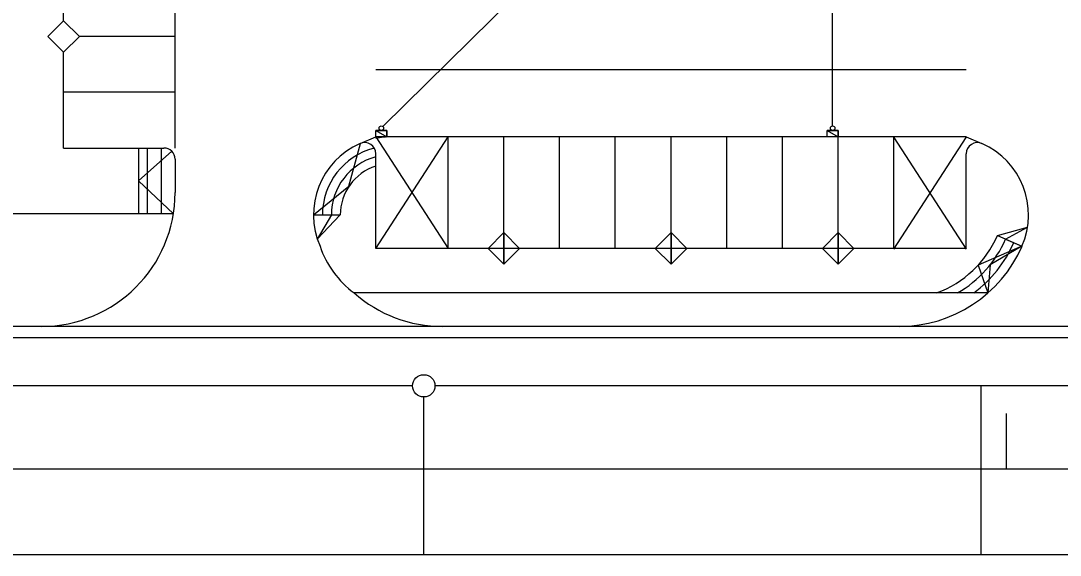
# Model space of a CAD drawing. Extents: x -264205 to -263659, y -1242401 to -1242060.
# Drawn here: x -263971.99 to -263925.37, y -1242311.74 to -1242287.78 of the extents above; entities that cross this region are included whole.
import ezdxf

# ---------------------------------------------------------------- set-up
doc = ezdxf.new("R2010")
doc.units = 0
for name, color, linetype in [('OBRUBNIKY_KOMUNIKACIE_PROJEKT', 7, 'Continuous'), ('RAM_NA_TLAC_12xA4_1-250', 7, 'Continuous'), ('SITUACIA_DSP_2D', 7, 'Continuous'), ('TDZ_VODOROVNE_PROJEKT', 7, 'Continuous')]:
    doc.layers.add(name, color=color, linetype=linetype)

msp = doc.modelspace()

# ---------------------------------------------------------------- linework, layer by layer
at = {"layer": 'OBRUBNIKY_KOMUNIKACIE_PROJEKT'}
for p, q in [((-263965.068, -1242293.482), (-263965.068, -1242270.982)), ((-263970.068, -1242287.775), (-263970.068, -1242281.649)), ((-263970.775, -1242288.482), (-263970.068, -1242287.775)), ((-263970.068, -1242287.775), (-263969.361, -1242288.482)), ((-263970.068, -1242289.189), (-263970.775, -1242288.482)), ((-263969.361, -1242288.482), (-263970.068, -1242289.189)), ((-263970.068, -1242293.482), (-263970.068, -1242289.189)), ((-263956.769, -1242293.279), (-263956.068, -1242292.982)), ((-263929.58, -1242292.982), (-263956.068, -1242292.982)), ((-263929.58, -1242292.982), (-263928.879, -1242293.279)), ((-263970.068, -1242293.482), (-263965.568, -1242293.482)), ((-263966.714, -1242293.482), (-263966.714, -1242296.432)), ((-263965.214, -1242293.629), (-263966.714, -1242294.957)), ((-263957.268, -1242295.199), (-263956.756, -1242293.273)), ((-263965.068, -1242293.982), (-263965.068, -1242295.482)), ((-263956.068, -1242297.982), (-263956.068, -1242293.737)), ((-263929.58, -1242297.982), (-263929.58, -1242293.737)), ((-263966.714, -1242294.957), (-263965.143, -1242296.432)), ((-263958.859, -1242296.482), (-263957.268, -1242295.199)), ((-263965.143, -1242296.432), (-264120.018, -1242296.432)), ((-263958.859, -1242296.482), (-263957.659, -1242296.482)), ((-263957.659, -1242296.482), (-263958.688, -1242297.562)), ((-263950.324, -1242297.275), (-263951.031, -1242297.982)), ((-263949.617, -1242297.982), (-263950.324, -1242297.275)), ((-263950.324, -1242297.275), (-263950.324, -1242298.689)), ((-263950.324, -1242298.689), (-263950.324, -1242297.275)), ((-263942.824, -1242297.275), (-263943.531, -1242297.982)), ((-263942.117, -1242297.982), (-263942.824, -1242297.275)), ((-263942.824, -1242297.275), (-263942.824, -1242298.689)), ((-263942.824, -1242298.689), (-263942.824, -1242297.275)), ((-263935.324, -1242297.275), (-263936.031, -1242297.982)), ((-263934.617, -1242297.982), (-263935.324, -1242297.275)), ((-263935.324, -1242297.275), (-263935.324, -1242298.689)), ((-263935.324, -1242298.689), (-263935.324, -1242297.275)), ((-263928.181, -1242297.402), (-263926.833, -1242297.035)), ((-263928.181, -1242297.402), (-263927.081, -1242297.882)), ((-263927.081, -1242297.882), (-263929.046, -1242298.73)), ((-263929.58, -1242297.982), (-263956.068, -1242297.982)), ((-263951.031, -1242297.982), (-263950.324, -1242298.689)), ((-263950.324, -1242298.689), (-263949.617, -1242297.982)), ((-263943.531, -1242297.982), (-263942.824, -1242298.689)), ((-263942.824, -1242298.689), (-263942.117, -1242297.982)), ((-263936.031, -1242297.982), (-263935.324, -1242298.689)), ((-263935.324, -1242298.689), (-263934.617, -1242297.982)), ((-263929.046, -1242298.73), (-263928.612, -1242299.982)), ((-263928.612, -1242299.982), (-263957.036, -1242299.982)), ((-263971.068, -1242301.482), (-264112.961, -1242301.482)), ((-263932.58, -1242301.482), (-263953.068, -1242301.482))]:
    msp.add_line(p, q, dxfattribs=at)
for centre, radius, start, end in [((-263956.568, -1242293.737), 0.5, 0, 113.7599), ((-263929.08, -1242293.737), 0.5, 66.2401, 180), ((-263965.568, -1242293.982), 0.5, 0, 90), ((-263955.359, -1242296.482), 3.5, 113.7599, 203.5782), ((-263930.289, -1242296.482), 3.5, 336.4218, 66.2401), ((-263955.359, -1242296.482), 2.3, 107.9469, 180), ((-263971.068, -1242295.482), 6, 270, 0), ((-263932.58, -1242295.482), 4.8, 290.3641, 336.4218), ((-263954.444, -1242296.485), 4.353, 198.7173, 233.4513), ((-263932.58, -1242295.482), 6, 270, 336.4218), ((-263953.068, -1242295.482), 6, 228.5904, 270)]:
    msp.add_arc(centre, radius, start, end, dxfattribs=at)
at = {"layer": 'RAM_NA_TLAC_12xA4_1-250'}
msp.add_line((-263927.79, -1242305.386), (-263927.79, -1242307.886), dxfattribs=at)
msp.add_lwpolyline([(-263980.29, -1242085.136), (-263770.29, -1242085.136), (-263770.29, -1242307.886), (-263980.29, -1242307.886)], close=True, dxfattribs=at)
at = {"layer": 'SITUACIA_DSP_2D'}
for p, q in [((-263955.747, -1242292.522), (-263947.464, -1242284.334)), ((-263935.574, -1242292.492), (-263935.574, -1242284.343)), ((-263970.775, -1242288.482), (-263970.068, -1242287.775)), ((-263970.068, -1242287.775), (-263969.361, -1242288.482)), ((-263970.068, -1242289.189), (-263970.775, -1242288.482)), ((-263969.361, -1242288.482), (-263970.068, -1242289.189)), ((-263970.068, -1242293.482), (-263970.068, -1242289.189)), ((-263956.068, -1242292.692), (-263955.568, -1242292.692)), ((-263956.068, -1242292.982), (-263956.068, -1242292.692)), ((-263956.068, -1242292.692), (-263955.568, -1242292.982)), ((-263956.068, -1242292.692), (-263955.568, -1242292.982)), ((-263955.568, -1242292.692), (-263956.068, -1242292.692)), ((-263955.568, -1242292.692), (-263955.568, -1242292.982)), ((-263955.568, -1242292.982), (-263955.568, -1242292.692)), ((-263935.824, -1242292.692), (-263935.324, -1242292.692)), ((-263935.824, -1242292.982), (-263935.824, -1242292.692)), ((-263935.824, -1242292.692), (-263935.324, -1242292.982)), ((-263935.824, -1242292.692), (-263935.324, -1242292.982)), ((-263935.324, -1242292.692), (-263935.824, -1242292.692)), ((-263935.324, -1242292.692), (-263935.324, -1242292.982)), ((-263935.324, -1242292.982), (-263935.324, -1242292.692)), ((-263955.568, -1242292.982), (-263956.068, -1242292.982)), ((-263935.324, -1242292.982), (-263935.824, -1242292.982)), ((-263970.068, -1242293.482), (-263965.568, -1242293.482)), ((-263966.314, -1242293.482), (-263966.314, -1242296.432)), ((-263965.684, -1242293.482), (-263965.684, -1242296.432)), ((-263965.068, -1242293.982), (-263965.068, -1242295.482)), ((-263956.068, -1242297.982), (-263956.068, -1242293.737)), ((-263929.58, -1242297.982), (-263929.58, -1242293.737)), ((-263965.143, -1242296.432), (-264120.018, -1242296.432)), ((-263958.859, -1242296.482), (-263958.059, -1242296.482)), ((-263958.059, -1242296.482), (-263958.688, -1242297.562)), ((-263950.324, -1242297.275), (-263951.031, -1242297.982)), ((-263949.617, -1242297.982), (-263950.324, -1242297.275)), ((-263942.824, -1242297.275), (-263943.531, -1242297.982)), ((-263942.117, -1242297.982), (-263942.824, -1242297.275)), ((-263935.324, -1242297.275), (-263936.031, -1242297.982)), ((-263934.617, -1242297.982), (-263935.324, -1242297.275)), ((-263927.814, -1242297.562), (-263926.833, -1242297.035)), ((-263927.081, -1242297.882), (-263928.506, -1242298.713)), ((-263927.814, -1242297.562), (-263927.081, -1242297.882)), ((-263929.58, -1242297.982), (-263956.068, -1242297.982)), ((-263951.031, -1242297.982), (-263950.324, -1242298.689)), ((-263950.324, -1242298.689), (-263949.617, -1242297.982)), ((-263943.531, -1242297.982), (-263942.824, -1242298.689)), ((-263942.824, -1242298.689), (-263942.117, -1242297.982)), ((-263936.031, -1242297.982), (-263935.324, -1242298.689)), ((-263935.324, -1242298.689), (-263934.617, -1242297.982)), ((-263928.506, -1242298.713), (-263928.612, -1242299.982)), ((-263928.612, -1242299.982), (-263957.036, -1242299.982)), ((-263971.068, -1242301.482), (-264112.961, -1242301.482)), ((-263932.58, -1242301.482), (-263953.068, -1242301.482)), ((-263954.413, -1242304.147), (-264003.396, -1242304.147)), ((-263904.413, -1242304.147), (-263953.413, -1242304.147)), ((-263928.913, -1242311.742), (-263928.913, -1242304.147)), ((-263953.913, -1242311.742), (-263953.913, -1242304.647))]:
    msp.add_line(p, q, dxfattribs=at)
for centre, radius in [((-263955.818, -1242292.592), 0.1), ((-263935.574, -1242292.592), 0.1), ((-263953.913, -1242304.147), 0.5)]:
    msp.add_circle(centre, radius, dxfattribs=at)
for centre, radius, start, end in [((-263956.568, -1242293.737), 0.5, 0, 113.7599), ((-263929.08, -1242293.737), 0.5, 66.2401, 180), ((-263965.568, -1242293.982), 0.5, 0, 90), ((-263955.359, -1242296.482), 3.5, 113.7599, 203.5782), ((-263955.359, -1242296.482), 3.1, 104.5457, 180), ((-263930.289, -1242296.482), 3.5, 336.4218, 66.2401), ((-263955.359, -1242296.482), 2.7, 105.2176, 180), ((-263971.068, -1242295.482), 6, 270, 0), ((-263954.444, -1242296.485), 4.353, 198.7173, 233.4513), ((-263932.58, -1242295.482), 6, 270, 336.4218), ((-263932.58, -1242295.482), 5.2, 300.0733, 336.4218), ((-263932.58, -1242295.482), 5.6, 306.5275, 336.4218), ((-263953.068, -1242295.482), 6, 228.5904, 270)]:
    msp.add_arc(centre, radius, start, end, dxfattribs=at)
at = {"layer": 'TDZ_VODOROVNE_PROJEKT'}
for p, q in [((-263965.068, -1242288.482), (-263969.361, -1242288.482)), ((-263929.58, -1242289.982), (-263956.068, -1242289.982)), ((-263965.068, -1242290.982), (-263970.068, -1242290.982)), ((-263956.069, -1242297.982), (-263952.825, -1242292.982)), ((-263956.069, -1242292.982), (-263952.825, -1242297.982)), ((-263952.824, -1242297.982), (-263952.824, -1242292.982)), ((-263950.324, -1242297.275), (-263950.324, -1242292.982)), ((-263947.824, -1242297.982), (-263947.824, -1242292.982)), ((-263945.324, -1242297.982), (-263945.324, -1242292.982)), ((-263942.824, -1242297.275), (-263942.824, -1242292.982)), ((-263940.324, -1242297.982), (-263940.324, -1242292.982)), ((-263937.824, -1242297.982), (-263937.824, -1242292.982)), ((-263935.324, -1242297.275), (-263935.324, -1242292.982)), ((-263932.824, -1242297.982), (-263932.824, -1242292.982)), ((-263932.824, -1242298.014), (-263929.58, -1242293.014)), ((-263932.824, -1242293.014), (-263929.58, -1242298.014)), ((-263953.068, -1242301.482), (-263971.068, -1242301.482)), ((-263914.08, -1242301.482), (-263932.58, -1242301.482)), ((-264112.961, -1242301.982), (-263971.806, -1242301.982)), ((-263971.806, -1242301.982), (-263953.068, -1242301.982)), ((-263953.068, -1242301.982), (-263932.58, -1242301.982)), ((-263932.58, -1242301.982), (-263913.841, -1242301.982)), ((-263842.661, -1242311.732), (-263980.94, -1242311.732))]:
    msp.add_line(p, q, dxfattribs=at)
msp.add_arc((-263955.359, -1242296.482), 3.5, 90, 101.6826, dxfattribs=at)

doc.saveas('drawing.dxf')
